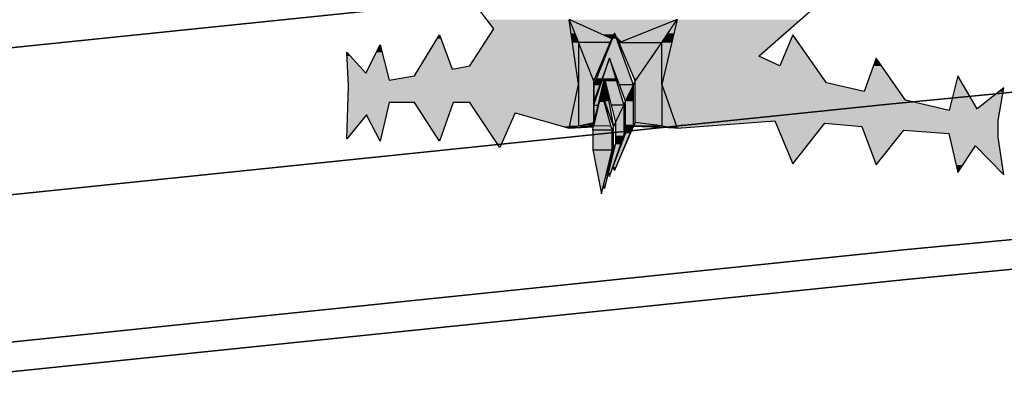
# Model space of a CAD drawing. Header units: millimetres. Extents: x 0 to 16721, y 217 to 10981.
# Tile 354 of 394: x 6266 to 6500, y 5933 to 6019. Entities that reach past the tile are written whole.
import ezdxf

# ---------------------------------------------------------------- set-up
doc = ezdxf.new("R2010")
doc.units = ezdxf.units.MM
doc.layers.add('PDF_PSS & TL', color=7, linetype='Continuous', true_color=0x7fffdf)

msp = doc.modelspace()

# ---------------------------------------------------------------- linework, layer by layer
at = {"layer": 'PDF_PSS & TL', "color": 4, "lineweight": 25}
for points in [[(9262.65, 6315.86), (8844.45, 6274.14), (8448.22, 6232.69), (8038.35, 6192.01), (7660.05, 6154.32), (7202.62, 6107.54), (6840.83, 6069.07), (6469.42, 6033.08), (6129.33, 5997.99), (5712.05, 5954.97), (5350.26, 5914.95), (4896.33, 5864.79), (4567.93, 5827.36), (4205.36, 5786.03), (3794.45, 5739.64), (3375.48, 5692.47)], [(3375.48, 5692.47), (3794.45, 5739.64), (4205.36, 5786.03), (4567.93, 5827.36), (4896.33, 5864.79), (5350.26, 5914.95), (5712.05, 5954.97), (6129.33, 5997.99), (6469.42, 6033.08), (6840.83, 6069.07), (7202.62, 6107.54), (7660.05, 6154.32), (8038.35, 6192.01), (8448.22, 6232.69), (8844.45, 6274.14), (9262.65, 6315.86)], [(9266.28, 6281.03), (8848.09, 6239.31), (8451.73, 6197.86), (8041.86, 6157.18), (7663.56, 6119.49), (7206.25, 6072.71), (6844.46, 6034.25), (6472.92, 5998.38), (6132.96, 5963.16), (5715.68, 5920.15), (5354.02, 5880.12), (4900.22, 5829.96), (4571.96, 5792.53), (4209.39, 5751.21), (3798.34, 5704.81), (3379.5, 5657.77)], [(3379.5, 5657.77), (3798.34, 5704.81), (4209.39, 5751.21), (4571.96, 5792.53), (4900.22, 5829.96), (5354.02, 5880.12), (5715.68, 5920.15), (6132.96, 5963.16), (6472.92, 5998.38), (6844.46, 6034.25), (7206.25, 6072.71), (7663.56, 6119.49), (8041.86, 6157.18), (8451.73, 6197.86), (8848.09, 6239.31), (9266.28, 6281.03)], [(9269.78, 6246.2), (8851.59, 6204.48), (8455.23, 6163.03), (8045.36, 6122.35), (7667.06, 6084.67), (7209.88, 6037.88), (6847.96, 5999.42), (6476.42, 5963.55), (6136.47, 5928.46), (5719.44, 5885.32), (5357.91, 5845.42), (4904.11, 5795.26), (4575.85, 5757.83), (4213.28, 5716.51), (3802.23, 5670.11), (3383.39, 5622.94)], [(3383.39, 5622.94), (3802.23, 5670.11), (4213.28, 5716.51), (4575.85, 5757.83), (4904.11, 5795.26), (5357.91, 5845.42), (5719.44, 5885.32), (6136.47, 5928.46), (6476.42, 5963.55), (6847.96, 5999.42), (7209.88, 6037.88), (7667.06, 6084.67), (8045.36, 6122.35), (8455.23, 6163.03), (8851.59, 6204.48), (9269.78, 6246.2)]]:
    msp.add_lwpolyline(points, dxfattribs=at)
at = {"layer": 'PDF_PSS & TL', "color": 2, "lineweight": 25}
for points in [[(9270.43, 6239.18), (8852.37, 6197.47), (8456.01, 6156.14), (8046, 6115.34), (7667.84, 6077.78), (7210.53, 6030.87), (6848.61, 5992.53), (6477.07, 5956.53), (6137.24, 5921.45), (5720.22, 5878.43), (5358.69, 5838.41), (4904.89, 5788.24), (4576.62, 5750.82), (4214.05, 5709.49), (3803.01, 5663.1), (3384.17, 5616.05)], [(3384.17, 5616.05), (3803.01, 5663.1), (4214.05, 5709.49), (4576.62, 5750.82), (4904.89, 5788.24), (5358.69, 5838.41), (5720.22, 5878.43), (6137.24, 5921.45), (6477.07, 5956.53), (6848.61, 5992.53), (7210.53, 6030.87), (7667.84, 6077.78), (8046, 6115.34), (8456.01, 6156.14), (8852.37, 6197.47), (9270.43, 6239.18)]]:
    msp.add_lwpolyline(points, dxfattribs=at)
at = {"layer": 'PDF_PSS & TL', "color": 7, "lineweight": 25}
for points in [[(6517.19, 6075.85), (6441.95, 6009.83)], [(6378.78, 6016.33), (6353.05, 6050.11)], [(6383.85, 5996.31), (6396.72, 5992.67), (6398.93, 6003.07), (6396.72, 6018.53)], [(6406.85, 6013.99), (6396.72, 6018.54), (6398.93, 6013.08)], [(6408.8, 6013.08), (6418.81, 6013.08), (6422.45, 6018.54), (6408.8, 6013.08), (6408.54, 6013.08)], [(6422.45, 6018.54), (6418.81, 6003.07), (6422.45, 5992.67)], [(6373.06, 6007.49), (6378.78, 6016.33)], [(6359.81, 6005.15), (6365.79, 6014.9), (6368.78, 6006.71)], [(6412.05, 6002.94), (6407.5, 6015.29), (6402.56, 6002.94), (6402.56, 6003.85)], [(6406.46, 6013.08), (6406.85, 6013.99), (6407.5, 6015.29), (6408.41, 6013.21), (6408.54, 6013.08), (6412.44, 6003.85)], [(6408.8, 6013.08), (6408.41, 6013.21)], [(6450, 6014.9), (6446.88, 6007.49)], [(6458.06, 6003.46), (6450, 6014.9)], [(6348.24, 6005.8), (6351.62, 6012.56)], [(6351.62, 6012.56), (6353.83, 6004.11)], [(6402.57, 6003.85), (6406.46, 6013.08), (6398.93, 6013.08)], [(6398.93, 6013.08), (6398.93, 6003.07)], [(6398.93, 5993.19), (6402.56, 5993.97), (6402.56, 6003.85), (6398.93, 6013.08)], [(6418.81, 5993.19), (6412.44, 5993.97), (6412.05, 5993.45), (6412.05, 6002.94), (6412.44, 6003.85), (6418.81, 6013.08)], [(6418.81, 6003.07), (6418.81, 6013.08)], [(6343.69, 6010.74), (6348.24, 6005.8)], [(6348.37, 5995.79), (6343.69, 5990.07), (6344.08, 6002.68), (6343.69, 6010.74)], [(6402.57, 5998.13), (6406.33, 6009.31), (6409.71, 5998.13)], [(6410.1, 5999.04), (6408.67, 6002.94), (6406.33, 6009.31), (6403.99, 6002.94), (6402.57, 5999.04)], [(6446.88, 6007.49), (6441.94, 6009.83)], [(6469.88, 6009.31), (6467.02, 6001.38)], [(6476.9, 5999.3), (6469.88, 6009.31)], [(6368.78, 6006.71), (6373.06, 6007.49)], [(6353.83, 6004.11), (6359.81, 6005.15)], [(6402.56, 5993.97), (6403.6, 5998.13), (6405.16, 6004.5), (6406.72, 5998.13), (6407.76, 5993.97), (6409.71, 5998.13), (6406.72, 5998.13)], [(6403.86, 5998.91), (6405.16, 6004.5), (6407.24, 5992.93)], [(6412.44, 5993.97), (6412.44, 6003.85)], [(6493.93, 5997.22), (6489.38, 6005.15), (6487.3, 5996.83)], [(6398.93, 6003.07), (6398.93, 5993.19)], [(6402.56, 5993.45), (6402.56, 5999.04), (6402.56, 6002.94)], [(6402.56, 6002.94), (6402.56, 5993.97), (6402.56, 5993.45), (6402.56, 5993.19)], [(6403.99, 6002.94), (6402.57, 6002.94)], [(6412.05, 6002.94), (6408.67, 6002.94)], [(6410.1, 5991.37), (6410.1, 5999.04), (6412.05, 6002.94)], [(6418.81, 6003.07), (6418.81, 5993.19), (6422.45, 5992.67), (6412.05, 5993.06)], [(6467.02, 6001.38), (6458.06, 6003.46)], [(6500.29, 6002.29), (6493.93, 5997.22)], [(6498.99, 5994.49), (6500.29, 6002.29)], [(6402.31, 5987.48), (6404.38, 5976.95), (6406.98, 5987.48), (6406.98, 5992.15), (6402.31, 5992.15), (6402.31, 5987.48), (6406.98, 5987.48), (6407.24, 5988.26), (6407.24, 5992.93), (6406.98, 5992.15), (6404.38, 6001.25), (6407.24, 5992.93)], [(6404.38, 6001.25), (6403.86, 5998.91), (6402.57, 5993.32)], [(6487.3, 5996.83), (6476.9, 5999.3)], [(6353.83, 5998.78), (6351.62, 5989.56), (6348.37, 5995.79)], [(6359.81, 5998.78), (6353.83, 5998.78)], [(6365.79, 5989.56), (6359.81, 5998.78)], [(6369.04, 5998.78), (6365.79, 5989.56)], [(6373.06, 5998.78), (6369.04, 5998.78)], [(6383.85, 5996.31), (6380.21, 5988), (6373.06, 5998.78)], [(6402.56, 5999.04), (6402.56, 5998.13), (6403.6, 5998.13)], [(6402.56, 5993.45), (6402.56, 5993.97), (6402.56, 5998.13), (6402.56, 5993.19)], [(6409.71, 5998.13), (6410.1, 5999.04)], [(6409.71, 5998.13), (6409.71, 5990.85), (6410.1, 5991.37)], [(6498.99, 5990.46), (6498.99, 5994.49)], [(6396.72, 5992.67), (6398.93, 5993.19), (6402.56, 5993.19), (6402.56, 5993.45)], [(6402.31, 5992.15), (6402.44, 5992.93), (6402.57, 5993.19)], [(6402.56, 5993.97), (6402.56, 5993.32), (6402.56, 5993.97)], [(6402.56, 5993.45), (6402.56, 5993.45)], [(6402.56, 5993.32), (6402.56, 5993.19)], [(6402.56, 5993.19), (6402.56, 5993.19)], [(6412.05, 5993.45), (6407.5, 5982.54), (6407.11, 5983.32)], [(6407.24, 5992.93), (6407.76, 5993.97)], [(6407.5, 5982.54), (6412.05, 5993.06), (6412.18, 5993.19)], [(6407.76, 5993.97), (6407.76, 5988.78), (6409.71, 5990.85)], [(6410.1, 5991.37), (6412.05, 5993.45)], [(6412.44, 5993.97), (6412.18, 5993.19), (6418.81, 5993.19)], [(6422.45, 5992.67), (6445.71, 5994.36)], [(6423.49, 5993.45), (6423.36, 5993.45)], [(6445.71, 5994.36), (6450, 5984.1)], [(6450, 5984.1), (6457.67, 5993.84)], [(6457.67, 5993.84), (6466.5, 5993.06)], [(6466.5, 5993.06), (6469.88, 5983.84)], [(6469.88, 5983.84), (6476.51, 5992.15)], [(6476.51, 5992.15), (6487.17, 5991.37)], [(6406.07, 5981.89), (6406.33, 5981.11), (6409.71, 5990.85)], [(6406.33, 5981.11), (6407.11, 5983.32), (6410.1, 5991.37)], [(6487.17, 5991.37), (6489.38, 5982.02)], [(6500.29, 5981.5), (6498.99, 5990.46)], [(6404.38, 5976.95), (6404.9, 5979.03), (6407.24, 5988.25)], [(6405.16, 5978.25), (6406.07, 5981.89), (6407.76, 5988.77), (6407.24, 5988.26), (6405.16, 5978.25), (6404.9, 5979.03)], [(6489.38, 5982.02), (6493.54, 5988.39)], [(6493.54, 5988.39), (6500.29, 5981.5)]]:
    msp.add_lwpolyline(points, dxfattribs=at)
at = {"layer": 'PDF_PSS & TL', "lineweight": 0}
for points in [[(6407.24, 6014.9), (6404.77, 6014.9)], [(6455.2, 6007.49), (6450, 6014.9)], [(6493.93, 5997.22), (6489.38, 6005.15)]]:
    msp.add_lwpolyline(points, close=True, dxfattribs=at)
at = {"layer": 'PDF_PSS & TL', "color": 46, "lineweight": 0, "true_color": 0x725600}
for points in [[(6418.81, 6003.07), (6418.81, 6002.94)], [(6422.32, 5993.19), (6418.81, 6002.94)], [(6403.86, 5999.04), (6403.86, 5998.91)], [(6398.93, 5993.19), (6399.06, 5993.19)], [(6402.56, 5993.19), (6399.06, 5993.19)], [(6406.72, 5993.19), (6402.56, 5993.19)], [(6418.42, 5993.19), (6418.81, 5993.19)]]:
    msp.add_lwpolyline(points, close=True, dxfattribs=at)
at = {"layer": 'PDF_PSS & TL', "color": 7, "lineweight": 25}
msp.add_lwpolyline([(6396.72, 5992.67), (6402.43, 5992.93)], close=True, dxfattribs=at)
at = {"layer": 'PDF_PSS & TL', "transparency": 33554559}
for points in [[(6396.72, 6018.54), (6377.09, 6018.54), (6396.98, 6016.33)], [(6377.09, 6018.54), (6396.98, 6016.33), (6378.78, 6016.33)], [(6422.45, 6018.54), (6396.72, 6018.54), (6414.52, 6015.29)], [(6396.72, 6018.54), (6414.52, 6015.29), (6403.87, 6015.29)], [(6422.45, 6018.54), (6441.94, 6009.83), (6420.37, 6009.83)], [(6451.95, 6018.54), (6422.45, 6018.54), (6441.94, 6009.83)], [(6378.78, 6016.33), (6398.28, 6007.49), (6373.07, 6007.49)], [(6396.98, 6016.33), (6378.78, 6016.33), (6398.28, 6007.49)], [(6365.14, 6013.99), (6368.78, 6006.71), (6360.72, 6006.71)], [(6365.79, 6014.9), (6366.05, 6013.99), (6365.14, 6013.99)], [(6366.05, 6013.99), (6365.14, 6013.99), (6368.78, 6006.71)], [(6407.5, 6015.29), (6403.86, 6015.29), (6407.37, 6014.9)], [(6403.86, 6015.29), (6407.37, 6014.9), (6404.77, 6014.9)], [(6407.37, 6014.9), (6407.24, 6014.9), (6404.77, 6014.9)], [(6404.77, 6014.9), (6407.24, 6014.9), (6406.85, 6013.99)], [(6414.52, 6015.29), (6407.5, 6015.29), (6413.35, 6014.9)], [(6407.5, 6015.29), (6413.35, 6014.9), (6407.63, 6014.9)], [(6407.63, 6014.9), (6408.41, 6013.21), (6409.32, 6013.21)], [(6407.63, 6014.9), (6413.35, 6014.9), (6409.32, 6013.21)], [(6408.41, 6013.21), (6409.32, 6013.21), (6408.8, 6013.08)], [(6450, 6014.9), (6455.2, 6007.49), (6446.88, 6007.49)], [(6351.62, 6012.56), (6352.01, 6010.74), (6350.71, 6010.74)], [(6343.69, 6010.74), (6344.6, 6009.83), (6343.69, 6009.83)], [(6344.6, 6009.83), (6343.69, 6009.83), (6348.24, 6005.8)], [(6343.69, 6009.83), (6348.24, 6005.8), (6343.95, 6005.8)], [(6350.71, 6010.74), (6353.31, 6005.8), (6348.24, 6005.8)], [(6352.01, 6010.74), (6350.71, 6010.74), (6353.31, 6005.8)], [(6420.37, 6009.83), (6446.88, 6007.49), (6419.85, 6007.49)], [(6441.94, 6009.83), (6420.37, 6009.83), (6446.88, 6007.49)], [(6469.88, 6009.31), (6471.05, 6007.49), (6469.23, 6007.49)], [(6360.72, 6006.71), (6398.67, 6005.15), (6359.81, 6005.15)], [(6398.41, 6006.71), (6360.72, 6006.71), (6398.67, 6005.15)], [(6373.07, 6007.49), (6398.41, 6006.71), (6368.78, 6006.71)], [(6398.28, 6007.49), (6373.07, 6007.49), (6398.41, 6006.71)], [(6419.85, 6007.49), (6458.06, 6003.46), (6418.81, 6003.46)], [(6455.2, 6007.49), (6419.85, 6007.49), (6458.06, 6003.46)], [(6469.23, 6007.49), (6475.47, 6001.38), (6467.03, 6001.38)], [(6471.05, 6007.49), (6469.23, 6007.49), (6475.47, 6001.38)], [(6353.31, 6005.8), (6343.95, 6005.8), (6353.83, 6004.11)], [(6343.95, 6005.8), (6353.83, 6004.11), (6344.08, 6004.11)], [(6398.8, 6004.11), (6344.09, 6004.11), (6398.93, 6003.07)], [(6344.09, 6004.11), (6398.93, 6003.07), (6344.09, 6003.07)], [(6359.81, 6005.15), (6398.8, 6004.11), (6353.83, 6004.11)], [(6398.67, 6005.15), (6359.81, 6005.15), (6398.8, 6004.11)], [(6489.38, 6005.15), (6493.93, 5997.22), (6487.43, 5997.22)], [(6344.09, 6002.68), (6398.02, 5998.78), (6343.96, 5998.78)], [(6398.93, 6003.07), (6344.09, 6003.07), (6398.8, 6002.68)], [(6344.09, 6003.07), (6398.8, 6002.68), (6344.09, 6002.68)], [(6398.8, 6002.68), (6344.09, 6002.68), (6398.02, 5998.78)], [(6458.06, 6003.46), (6418.81, 6003.46), (6459.36, 6003.07)], [(6418.81, 6003.46), (6459.36, 6003.07), (6418.81, 6003.07)], [(6459.36, 6003.07), (6418.81, 6003.07), (6467.02, 6001.38)], [(6418.81, 6003.07), (6467.02, 6001.38), (6419.33, 6001.38)], [(6500.29, 6002.29), (6500.16, 6001.38), (6499.12, 6001.38)], [(6475.47, 6001.38), (6419.33, 6001.38), (6476.9, 5999.3)], [(6419.33, 6001.38), (6476.9, 5999.3), (6420.11, 5999.3)], [(6476.9, 5999.3), (6420.11, 5999.3), (6487.3, 5996.83)], [(6420.11, 5999.3), (6487.3, 5996.83), (6421.02, 5996.83)], [(6499.12, 6001.38), (6499.38, 5997.22), (6493.93, 5997.22)], [(6500.16, 6001.38), (6499.12, 6001.38), (6499.38, 5997.22)], [(6343.95, 5998.78), (6353.05, 5995.79), (6343.82, 5995.79)], [(6353.83, 5998.78), (6343.95, 5998.78), (6353.05, 5995.79)], [(6359.81, 5998.78), (6365.4, 5990.08), (6365.92, 5990.08)], [(6359.81, 5998.78), (6369.04, 5998.78), (6365.92, 5990.08)], [(6398.02, 5998.78), (6373.07, 5998.78), (6397.5, 5996.31)], [(6373.07, 5998.78), (6397.5, 5996.31), (6374.75, 5996.31)], [(6499.38, 5996.83), (6421.02, 5996.83), (6498.99, 5994.49)], [(6421.02, 5996.83), (6498.99, 5994.49), (6421.93, 5994.49)], [(6487.43, 5997.22), (6499.38, 5996.83), (6487.3, 5996.83)], [(6499.38, 5997.22), (6487.43, 5997.22), (6499.38, 5996.83)], [(6343.82, 5994.49), (6344.08, 5990.47), (6343.69, 5990.47)], [(6348.37, 5995.79), (6343.82, 5995.79), (6347.33, 5994.49)], [(6343.82, 5995.79), (6347.33, 5994.49), (6343.82, 5994.49)], [(6347.33, 5994.49), (6343.82, 5994.49), (6344.08, 5990.47)], [(6353.05, 5995.79), (6348.37, 5995.79), (6352.79, 5994.49)], [(6348.37, 5995.79), (6352.79, 5994.49), (6349.02, 5994.49)], [(6352.79, 5994.49), (6349.02, 5994.49), (6351.75, 5990.08)], [(6349.02, 5994.49), (6351.75, 5990.08), (6351.36, 5990.08)], [(6383.85, 5996.31), (6374.75, 5996.31), (6383.59, 5995.79)], [(6374.75, 5996.31), (6383.59, 5995.79), (6375.01, 5995.79)], [(6383.59, 5995.79), (6375.01, 5995.79), (6380.34, 5988.39)], [(6375.01, 5995.79), (6380.34, 5988.39), (6379.95, 5988.39)], [(6397.5, 5996.31), (6383.85, 5996.31), (6397.37, 5995.79)], [(6383.85, 5996.31), (6397.37, 5995.79), (6385.8, 5995.79)], [(6397.37, 5995.79), (6385.8, 5995.79), (6396.85, 5993.06)], [(6385.8, 5995.79), (6396.85, 5993.06), (6395.42, 5993.06)], [(6498.99, 5994.49), (6421.93, 5994.49), (6498.99, 5994.36)], [(6421.93, 5994.49), (6498.99, 5994.36), (6421.93, 5994.36)], [(6395.42, 5993.06), (6396.85, 5993.06), (6396.72, 5992.67)], [(6445.71, 5994.36), (6421.93, 5994.36), (6438.69, 5993.84)], [(6421.93, 5994.36), (6438.69, 5993.84), (6422.06, 5993.84)], [(6438.69, 5993.84), (6422.06, 5993.84), (6427.65, 5993.06)], [(6422.06, 5993.84), (6427.65, 5993.06), (6422.32, 5993.06)], [(6422.32, 5993.06), (6427.65, 5993.06), (6422.45, 5992.67)], [(6498.99, 5994.36), (6445.71, 5994.36), (6498.99, 5993.84)], [(6445.71, 5994.36), (6498.99, 5993.84), (6445.84, 5993.84)], [(6457.67, 5993.84), (6445.84, 5993.84), (6457.02, 5993.06)], [(6445.84, 5993.84), (6457.02, 5993.06), (6446.23, 5993.06)], [(6457.02, 5993.06), (6446.23, 5993.06), (6452.99, 5988)], [(6446.23, 5993.06), (6452.99, 5988), (6448.31, 5988)], [(6498.99, 5993.84), (6457.67, 5993.84), (6498.99, 5993.06)], [(6457.67, 5993.84), (6498.99, 5993.06), (6466.51, 5993.06)], [(6498.99, 5993.06), (6466.51, 5993.06), (6498.99, 5992.15)], [(6466.51, 5993.06), (6498.99, 5992.15), (6466.77, 5992.15)], [(6476.51, 5992.15), (6466.77, 5992.15), (6475.86, 5991.37)], [(6466.77, 5992.15), (6475.86, 5991.37), (6467.16, 5991.37)], [(6498.99, 5992.15), (6476.51, 5992.15), (6498.99, 5991.37)], [(6476.51, 5992.15), (6498.99, 5991.37), (6487.17, 5991.37)], [(6343.69, 5990.46), (6344.08, 5990.46), (6343.69, 5990.07)], [(6351.36, 5990.07), (6351.75, 5990.07), (6351.62, 5989.56)], [(6365.4, 5990.08), (6365.92, 5990.08), (6365.79, 5989.56)], [(6467.15, 5991.37), (6469.75, 5984.1), (6470.14, 5984.1)], [(6467.15, 5991.37), (6475.86, 5991.37), (6470.14, 5984.1)], [(6498.99, 5991.37), (6487.17, 5991.37), (6498.99, 5990.47)], [(6487.17, 5991.37), (6498.99, 5990.47), (6487.3, 5990.47)], [(6498.99, 5990.46), (6487.3, 5990.46), (6499.25, 5988.39)], [(6487.3, 5990.46), (6499.25, 5988.39), (6487.82, 5988.39)], [(6379.95, 5988.39), (6380.34, 5988.39), (6380.21, 5988)], [(6448.31, 5988), (6452.99, 5988), (6450, 5984.1)], [(6493.54, 5988.39), (6487.82, 5988.39), (6493.28, 5988)], [(6487.82, 5988.39), (6493.28, 5988), (6487.95, 5988)], [(6487.95, 5988), (6488.99, 5983.84), (6490.55, 5983.84)], [(6487.95, 5988), (6493.28, 5988), (6490.55, 5983.84)], [(6499.25, 5988.39), (6493.54, 5988.39), (6499.25, 5988)], [(6493.54, 5988.39), (6499.25, 5988), (6493.93, 5988)], [(6493.93, 5988), (6499.77, 5982.02), (6500.16, 5982.02)], [(6493.93, 5988), (6499.25, 5988), (6500.16, 5982.02)], [(6469.75, 5984.1), (6470.14, 5984.1), (6469.88, 5983.84)], [(6488.99, 5983.84), (6490.55, 5983.84), (6489.38, 5982.02)], [(6499.77, 5982.02), (6500.16, 5982.02), (6500.29, 5981.5)]]:
    msp.add_solid(points, dxfattribs=at)
at = {"layer": 'PDF_PSS & TL', "color": 46, "true_color": 0x725600, "transparency": 33554559}
for points in [[(6403.86, 6015.29), (6396.72, 6018.54), (6398.02, 6015.29)], [(6396.72, 6018.54), (6398.02, 6015.29), (6397.11, 6015.29)], [(6422.45, 6018.54), (6420.37, 6015.29), (6414.52, 6015.29)], [(6421.67, 6015.29), (6422.45, 6018.54), (6420.37, 6015.29)], [(6398.02, 6015.29), (6397.11, 6015.29), (6398.93, 6013.08)], [(6397.11, 6015.29), (6398.93, 6013.08), (6397.5, 6013.08)], [(6403.86, 6015.29), (6398.02, 6015.29), (6406.85, 6013.99)], [(6398.02, 6015.29), (6406.85, 6013.99), (6398.54, 6013.99)], [(6406.85, 6013.99), (6398.54, 6013.99), (6406.46, 6013.08)], [(6398.54, 6013.99), (6406.46, 6013.08), (6398.93, 6013.08)], [(6406.98, 6013.99), (6409.71, 6009.31), (6405.03, 6009.31)], [(6407.5, 6015.29), (6408.02, 6013.99), (6406.98, 6013.99)], [(6408.02, 6013.99), (6406.98, 6013.99), (6409.71, 6009.31)], [(6414.52, 6015.29), (6418.81, 6013.08), (6408.8, 6013.08)], [(6420.37, 6015.29), (6414.52, 6015.29), (6418.81, 6013.08)], [(6420.37, 6015.29), (6421.15, 6013.08), (6418.81, 6013.08)], [(6421.67, 6015.29), (6420.37, 6015.29), (6421.15, 6013.08)], [(6398.93, 6013.08), (6397.5, 6013.08), (6398.93, 6003.85)], [(6397.5, 6013.08), (6398.93, 6003.85), (6398.8, 6003.85)], [(6398.93, 6013.08), (6400.36, 6009.31), (6398.93, 6009.31)], [(6406.46, 6013.08), (6398.93, 6013.08), (6402.83, 6004.5)], [(6398.93, 6013.08), (6402.83, 6004.5), (6402.31, 6004.5)], [(6418.81, 6013.08), (6408.54, 6013.08), (6416.21, 6009.31)], [(6408.54, 6013.08), (6416.21, 6009.31), (6410.1, 6009.31)], [(6418.81, 6013.08), (6418.81, 6009.31), (6416.21, 6009.31)], [(6421.15, 6013.08), (6418.81, 6013.08), (6420.24, 6009.31)], [(6418.81, 6013.08), (6420.24, 6009.31), (6418.81, 6009.31)], [(6400.36, 6009.31), (6398.93, 6009.31), (6402.56, 6003.85)], [(6398.93, 6009.31), (6402.56, 6003.85), (6398.93, 6003.85)], [(6405.03, 6009.31), (6404.64, 6004.5), (6403.21, 6004.5)], [(6406.33, 6009.31), (6405.03, 6009.31), (6404.64, 6004.5)], [(6406.33, 6009.31), (6407.76, 6004.5), (6404.77, 6004.5)], [(6409.71, 6009.31), (6406.33, 6009.31), (6411.4, 6004.5)], [(6406.33, 6009.31), (6411.4, 6004.5), (6408.15, 6004.5)], [(6416.21, 6009.31), (6410.1, 6009.31), (6412.96, 6004.5)], [(6410.1, 6009.31), (6412.96, 6004.5), (6412.18, 6004.5)], [(6416.21, 6009.31), (6418.81, 6004.5), (6412.96, 6004.5)], [(6418.81, 6009.31), (6416.21, 6009.31), (6418.81, 6004.5)], [(6418.81, 6009.31), (6418.81, 6003.85), (6418.94, 6003.85)], [(6418.81, 6009.31), (6420.24, 6009.31), (6418.94, 6003.85)], [(6398.8, 6003.85), (6398.93, 6003.85), (6398.93, 6003.07)], [(6402.56, 6003.85), (6398.93, 6003.85), (6402.56, 6003.07)], [(6398.93, 6003.85), (6402.56, 6003.07), (6398.93, 6003.07)], [(6402.31, 6004.5), (6402.83, 6004.5), (6402.57, 6003.85)], [(6403.21, 6004.5), (6403.99, 6002.94), (6402.56, 6002.94)], [(6404.51, 6003.85), (6403.6, 5998.13), (6402.57, 5998.13)], [(6404.64, 6004.5), (6403.21, 6004.5), (6403.99, 6002.94)], [(6405.03, 6003.85), (6404.51, 6003.85), (6403.6, 5998.13)], [(6405.03, 6003.85), (6405.81, 6001.25), (6404.38, 6001.25)], [(6404.77, 6004.5), (6405.03, 6003.85), (6404.51, 6003.85)], [(6405.16, 6004.5), (6404.77, 6004.5), (6405.03, 6003.85)], [(6405.16, 6004.5), (6405.29, 6003.85), (6405.03, 6003.85)], [(6405.29, 6003.85), (6405.03, 6003.85), (6405.81, 6001.25)], [(6407.76, 6004.5), (6405.16, 6004.5), (6408.02, 6003.85)], [(6405.16, 6004.5), (6408.02, 6003.85), (6405.29, 6003.85)], [(6405.29, 6003.85), (6406.72, 5998.13), (6409.71, 5998.13)], [(6405.29, 6003.85), (6408.02, 6003.85), (6409.71, 5998.13)], [(6411.4, 6004.5), (6408.15, 6004.5), (6412.05, 6002.94)], [(6408.15, 6004.5), (6412.05, 6002.94), (6408.67, 6002.94)], [(6412.18, 6004.5), (6412.96, 6004.5), (6412.44, 6003.85)], [(6412.96, 6004.5), (6418.81, 6003.85), (6412.44, 6003.85)], [(6418.81, 6003.85), (6412.44, 6003.85), (6418.81, 6003.07)], [(6412.44, 6003.85), (6418.81, 6003.07), (6412.44, 6003.07)], [(6418.81, 6004.5), (6412.96, 6004.5), (6418.81, 6003.85)], [(6418.81, 6003.85), (6418.94, 6003.85), (6418.81, 6003.07)], [(6398.8, 6002.94), (6398.93, 5993.19), (6396.85, 5993.19)], [(6398.93, 6003.07), (6398.93, 6002.94), (6398.8, 6002.94)], [(6398.93, 6002.94), (6398.8, 6002.94), (6398.93, 5993.19)], [(6402.56, 6003.07), (6398.93, 6003.07), (6402.56, 5993.97)], [(6398.93, 6003.07), (6402.56, 5993.97), (6398.93, 5993.97)], [(6402.56, 6002.94), (6403.99, 6002.94), (6402.56, 5999.04)], [(6408.67, 6002.94), (6412.05, 6002.94), (6410.1, 5999.04)], [(6412.05, 6002.94), (6412.05, 6001.25), (6411.14, 6001.25)], [(6418.81, 6003.07), (6412.44, 6003.07), (6418.81, 6002.94)], [(6412.44, 6003.07), (6418.81, 6002.94), (6412.44, 6002.94)], [(6418.81, 6002.94), (6412.44, 6002.94), (6418.81, 5993.97)], [(6412.44, 6002.94), (6418.81, 5993.97), (6412.44, 5993.97)], [(6418.81, 6002.94), (6422.32, 5993.19), (6418.81, 5993.19)], [(6404.38, 6001.25), (6405.03, 5999.04), (6403.86, 5999.04)], [(6404.38, 6001.25), (6403.86, 5999.04), (6403.86, 5999.04)], [(6403.86, 5999.04), (6403.86, 5999.04), (6404.38, 6001.25)], [(6405.81, 6001.25), (6404.38, 6001.25), (6406.2, 5999.04)], [(6404.38, 6001.25), (6406.2, 5999.04), (6405.16, 5999.04)], [(6411.14, 6001.25), (6412.05, 5999.04), (6410.1, 5999.04)], [(6412.05, 6001.25), (6411.14, 6001.25), (6412.05, 5999.04)], [(6403.86, 5998.91), (6406.72, 5993.32), (6402.56, 5993.32)], [(6402.56, 5998.13), (6403.6, 5998.13), (6402.56, 5993.97)], [(6405.03, 5999.04), (6403.86, 5999.04), (6405.16, 5998.91)], [(6403.86, 5999.04), (6405.16, 5998.91), (6403.86, 5998.91)], [(6405.16, 5998.91), (6403.86, 5998.91), (6406.72, 5993.32)], [(6406.2, 5999.04), (6405.16, 5999.04), (6407.24, 5993.19)], [(6405.16, 5999.04), (6407.24, 5993.19), (6407.11, 5993.19)], [(6406.72, 5998.13), (6409.71, 5998.13), (6407.76, 5993.97)], [(6409.71, 5998.13), (6407.76, 5993.97), (6409.71, 5993.97)], [(6412.05, 5999.04), (6410.1, 5999.04), (6412.05, 5993.45)], [(6410.1, 5999.04), (6412.05, 5993.45), (6410.1, 5993.45)], [(6396.85, 5993.19), (6397.5, 5992.93), (6396.72, 5992.93)], [(6397.76, 5992.93), (6402.43, 5992.93), (6396.72, 5992.67)], [(6396.72, 5992.93), (6397.5, 5992.93), (6396.72, 5992.67)], [(6396.85, 5993.19), (6398.93, 5993.19), (6398.93, 5993.19)], [(6398.93, 5993.19), (6398.93, 5993.19), (6396.85, 5993.19)], [(6398.93, 5993.19), (6396.85, 5993.19), (6397.5, 5992.93)], [(6398.93, 5993.19), (6402.43, 5992.93), (6397.76, 5992.93)], [(6402.56, 5993.97), (6398.93, 5993.97), (6399.06, 5993.19)], [(6398.93, 5993.97), (6399.06, 5993.19), (6398.93, 5993.19)], [(6399.06, 5993.19), (6402.56, 5993.19), (6398.93, 5993.19)], [(6402.56, 5993.19), (6398.93, 5993.19), (6402.43, 5992.93)], [(6400.36, 5993.45), (6402.56, 5993.19), (6399.06, 5993.19)], [(6402.56, 5993.97), (6402.56, 5993.45), (6400.36, 5993.45)], [(6402.56, 5993.45), (6400.36, 5993.45), (6402.56, 5993.19)], [(6402.44, 5992.93), (6406.98, 5992.15), (6402.31, 5992.15)], [(6402.31, 5992.15), (6402.31, 5987.48), (6406.98, 5987.48)], [(6402.31, 5992.15), (6406.98, 5992.15), (6406.98, 5987.48)], [(6402.56, 5993.19), (6406.85, 5992.93), (6402.43, 5992.93)], [(6402.43, 5992.93), (6406.85, 5992.93), (6406.85, 5992.93)], [(6406.85, 5992.93), (6406.85, 5992.93), (6402.43, 5992.93)], [(6406.85, 5992.93), (6402.44, 5992.93), (6406.98, 5992.15)], [(6406.72, 5993.32), (6402.56, 5993.32), (6406.72, 5993.19)], [(6402.56, 5993.32), (6406.72, 5993.19), (6402.56, 5993.19)], [(6402.56, 5993.19), (6406.72, 5993.19), (6406.72, 5993.19)], [(6402.56, 5993.19), (6406.72, 5993.19), (6406.72, 5993.19)], [(6406.72, 5993.19), (6406.72, 5993.19), (6402.56, 5993.19)], [(6402.56, 5993.19), (6406.72, 5993.19), (6406.72, 5993.19)], [(6406.72, 5993.19), (6406.72, 5993.19), (6402.56, 5993.19)], [(6406.72, 5993.19), (6402.56, 5993.19), (6406.85, 5992.93)], [(6407.11, 5993.19), (6407.24, 5993.19), (6407.24, 5992.93)], [(6407.76, 5993.97), (6407.76, 5990.85), (6409.71, 5990.85)], [(6407.76, 5993.97), (6409.71, 5993.97), (6409.71, 5990.85)], [(6410.1, 5993.45), (6410.1, 5992.15), (6410.88, 5992.15)], [(6410.1, 5993.45), (6412.05, 5993.45), (6410.88, 5992.15)], [(6411.79, 5993.19), (6411.14, 5991.37), (6410.1, 5991.37)], [(6410.1, 5992.15), (6410.88, 5992.15), (6410.1, 5991.37)], [(6411.92, 5993.19), (6411.79, 5993.19), (6411.14, 5991.37)], [(6412.05, 5993.45), (6411.92, 5993.19), (6411.79, 5993.19)], [(6412.18, 5993.19), (6419.72, 5993.06), (6412.05, 5993.06)], [(6412.05, 5993.06), (6415.95, 5992.93), (6420.76, 5992.93)], [(6412.05, 5993.06), (6419.72, 5993.06), (6420.76, 5992.93)], [(6412.31, 5993.45), (6418.81, 5993.19), (6412.18, 5993.19)], [(6418.81, 5993.19), (6412.18, 5993.19), (6419.72, 5993.06)], [(6412.44, 5993.97), (6416.34, 5993.45), (6412.31, 5993.45)], [(6416.34, 5993.45), (6412.31, 5993.45), (6418.81, 5993.19)], [(6418.81, 5993.97), (6412.44, 5993.97), (6418.81, 5993.19)], [(6412.44, 5993.97), (6418.81, 5993.19), (6418.42, 5993.19)], [(6415.95, 5992.93), (6420.76, 5992.93), (6422.45, 5992.67)], [(6418.81, 5993.19), (6422.32, 5993.19), (6422.32, 5993.19)], [(6422.32, 5993.19), (6422.32, 5993.19), (6418.81, 5993.19)], [(6418.81, 5993.19), (6421.15, 5992.93), (6422.45, 5992.93)], [(6418.81, 5993.19), (6422.32, 5993.19), (6422.45, 5992.93)], [(6421.15, 5992.93), (6422.45, 5992.93), (6422.45, 5992.67)], [(6410.1, 5991.37), (6407.11, 5983.32), (6407.89, 5983.32)], [(6409.71, 5990.85), (6408.93, 5988.78), (6407.76, 5988.78)], [(6407.76, 5990.85), (6409.71, 5990.85), (6407.76, 5988.78)], [(6410.1, 5991.37), (6411.14, 5991.37), (6407.89, 5983.32)], [(6402.31, 5987.48), (6406.98, 5987.48), (6404.38, 5976.95)], [(6407.76, 5988.78), (6406.07, 5981.89), (6406.59, 5981.89)], [(6407.76, 5988.78), (6408.93, 5988.78), (6406.59, 5981.89)], [(6407.11, 5983.32), (6407.89, 5983.32), (6407.5, 5982.54)], [(6406.07, 5981.89), (6406.59, 5981.89), (6406.33, 5981.11)]]:
    msp.add_solid(points, dxfattribs=at)

doc.saveas('drawing.dxf')
